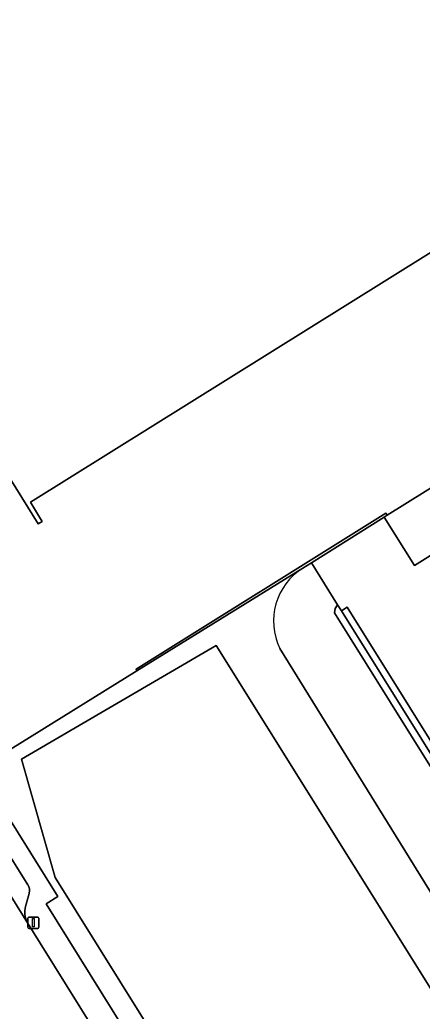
# Model space of a CAD drawing. Extents: x 158835 to 160077, y 386387 to 387778.
# Drawn here: x 158932.7 to 158968.2, y 387100.6 to 387188 of the extents above; entities that cross this region are included whole.
import ezdxf

# ---------------------------------------------------------------- set-up
doc = ezdxf.new("R2010")
doc.units = 0
for name, color, linetype in [('IMGEO_Berm_groen', 7, 'Continuous'), ('IMGEO_Erf', 7, 'Continuous'), ('IMGEO_Groenvoorziening', 7, 'Continuous'), ('IMGEO_Lichtmast', 7, 'Continuous'), ('IMGEO_Loofbos', 7, 'Continuous'), ('IMGEO_Muur', 7, 'Continuous'), ('IMGEO_Pand', 7, 'Continuous'), ('IMGEO_Parkeervlak_open', 7, 'Continuous'), ('IMGEO_Rijbaan_lokaal_open', 7, 'Continuous'), ('IMGEO_Voetpad_open', 7, 'Continuous')]:
    doc.layers.add(name, color=color, linetype=linetype)

msp = doc.modelspace()

# ---------------------------------------------------------------- linework, layer by layer
at = {"layer": 'IMGEO_Berm_groen'}
for points in [[(158957.695, 387139.682), (158943.049, 387130.619), (158929.027, 387121.934), (158936.058, 387110.692), (158935.05, 387110.059), (158951.535, 387083.576), (158973.014, 387049.261), (158991.378, 387019.907), (158992.373, 387020.542), (159000, 387008.329), (159001.006, 387006.718), (159000.003, 387006.093), (159000.26, 387005.681), (159027.026, 387022.211), (159027.528, 387024.712), (159027.668, 387025.411), (159025.306, 387025.996), (159023.818, 387026.516), (159022.541, 387027.103), (159019.843, 387029.184)], [(159019.843, 387029.184), (159018.499, 387031.002), (159000, 387060.908), (158955.666, 387132.58)]]:
    msp.add_lwpolyline(points, dxfattribs=at)
msp.add_lwpolyline([(158996.366, 387029.143), (158979.344, 387042.657), (158935.824, 387112.372), (158932.87, 387122.833), (158950.04, 387132.86), (159010.63, 387035.965)], close=True, dxfattribs=at)
msp.add_arc((158960.615, 387135.007), 5.512, 121.98907, 206.12227, dxfattribs=at)
at = {"layer": 'IMGEO_Erf'}
for points in [[(158959.482, 387221.903), (158987.617, 387176.814), (158987.268, 387176.592), (158987.029, 387176.974), (158986.214, 387178.273), (158933.643, 387145.486)], [(158929.027, 387121.934), (158943.049, 387130.619), (158942.973, 387130.749), (158965.025, 387144.512), (158965.137, 387144.334), (158985.487, 387157.015)], [(158933.643, 387145.486), (158934.45, 387144.174), (158934.686, 387143.791), (158934.33, 387143.572), (158929.065, 387152.035), (158927.842, 387151.275), (158928.122, 387150.825)], [(158977.859, 387146.343), (158967.538, 387139.895), (158964.869, 387144.167), (158958.448, 387140.153), (158960.736, 387136.433), (158961.086, 387135.905), (158961.603, 387136.219), (159000, 387074.738)]]:
    msp.add_lwpolyline(points, dxfattribs=at)
at = {"layer": 'IMGEO_Groenvoorziening'}
for points in [[(158960.495, 387135.729), (158960.527, 387136.12), (158960.736, 387136.433), (158958.448, 387140.153), (158957.695, 387139.682)], [(159025.228, 387034.343), (159000, 387074.738), (158961.603, 387136.219), (158961.086, 387135.905), (159000, 387073.604), (159024.743, 387033.99)], [(158955.666, 387132.58), (159000, 387060.908), (159018.499, 387031.002), (159019.843, 387029.184), (159022.541, 387027.103), (159023.818, 387026.516), (159025.306, 387025.996), (159027.668, 387025.411), (159028.716, 387030.633), (159028.207, 387030.778), (159027.543, 387031.025), (159026.904, 387031.33), (159026.295, 387031.69), (159025.72, 387032.104), (159025.184, 387032.568), (159024.692, 387033.078), (159024.248, 387033.629), (159000, 387072.462), (158960.495, 387135.729)]]:
    msp.add_lwpolyline(points, dxfattribs=at)
msp.add_lwpolyline([(159028.833, 387031.218), (159028.377, 387031.351), (159027.766, 387031.58), (159027.179, 387031.863), (159026.619, 387032.198), (159026.092, 387032.581), (159025.601, 387033.01), (159025.15, 387033.481), (159024.743, 387033.99), (159000, 387073.604), (158961.086, 387135.905), (158960.736, 387136.433), (158960.527, 387136.12), (158960.495, 387135.729), (159000, 387072.462), (159024.248, 387033.629), (159024.692, 387033.078), (159025.184, 387032.568), (159025.72, 387032.104), (159026.295, 387031.69), (159026.904, 387031.33), (159027.543, 387031.025), (159028.207, 387030.778), (159028.716, 387030.633)], close=True, dxfattribs=at)
msp.add_arc((158960.615, 387135.007), 5.512, 121.98907, 206.12227, dxfattribs=at)
at = {"layer": 'IMGEO_Lichtmast'}
for p, q in [((158933.413, 387107.991), (158933.413, 387108.791)), ((158933.413, 387108.791), (158933.413, 387107.991)), ((158933.513, 387108.891), (158934.303, 387108.891)), ((158934.303, 387108.891), (158933.513, 387108.891)), ((158934.403, 387108.791), (158934.403, 387107.991)), ((158934.403, 387107.991), (158934.403, 387108.791)), ((158934.303, 387107.891), (158933.513, 387107.891)), ((158933.513, 387107.891), (158934.303, 387107.891))]:
    msp.add_line(p, q, dxfattribs=at)
msp.add_lwpolyline([(158933.833, 387108.766), (158933.983, 387108.766), (158933.983, 387108.016), (158933.833, 387108.016), (158933.833, 387108.766)], dxfattribs=at)
for centre, start, end in [((158933.513, 387108.791), 90, 180), ((158933.513, 387108.791), 90, 180), ((158934.303, 387108.791), 0, 90), ((158934.303, 387108.791), 360, 90), ((158933.513, 387107.991), 180, 270), ((158933.513, 387107.991), 180, 270), ((158934.303, 387107.991), 270, 0), ((158934.303, 387107.991), 270, 0)]:
    msp.add_arc(centre, 0.1, start, end, dxfattribs=at)
at = {"layer": 'IMGEO_Loofbos'}
msp.add_lwpolyline([(159010.63, 387035.965), (158950.04, 387132.86), (158932.87, 387122.833), (158935.824, 387112.372), (158979.344, 387042.657), (158996.366, 387029.143)], close=True, dxfattribs=at)
at = {"layer": 'IMGEO_Muur'}
msp.add_lwpolyline([(158957.695, 387139.682), (158958.448, 387140.153), (158964.869, 387144.167), (158965.137, 387144.334), (158965.025, 387144.512), (158942.973, 387130.749), (158943.049, 387130.619)], close=True, dxfattribs=at)
at = {"layer": 'IMGEO_Pand'}
msp.add_lwpolyline([(158928.122, 387150.825), (158927.842, 387151.275), (158929.065, 387152.035), (158934.33, 387143.572), (158934.686, 387143.791), (158934.45, 387144.174), (158933.643, 387145.486), (158986.214, 387178.273), (158987.029, 387176.974), (158987.268, 387176.592), (158987.617, 387176.814), (158959.482, 387221.903)], dxfattribs=at)
msp.add_lwpolyline([(158987.083, 387152.074), (158988.138, 387152.727), (158985.487, 387157.015), (158965.137, 387144.334), (158964.869, 387144.167), (158967.538, 387139.895), (158977.859, 387146.343), (158981.181, 387141.027), (158984.993, 387143.409), (158985.078, 387143.273), (158990.465, 387146.603), (158990.381, 387146.739)], close=True, dxfattribs=at)
at = {"layer": 'IMGEO_Parkeervlak_open'}
msp.add_lwpolyline([(158927.901, 387117.198), (158933.404, 387108.389), (158933.346, 387108.496), (158933.278, 387108.651), (158933.224, 387108.81), (158933.184, 387108.975), (158933.159, 387109.142), (158933.149, 387109.31), (158933.154, 387109.479), (158933.174, 387109.647), (158933.209, 387109.812), (158933.531, 387110.985), (158933.551, 387111.065), (158933.565, 387111.147), (158933.571, 387111.23), (158933.569, 387111.313), (158933.56, 387111.395), (158933.544, 387111.477), (158933.52, 387111.556), (158933.49, 387111.633), (158933.453, 387111.707), (158933.431, 387111.744), (158928.625, 387119.374)], dxfattribs=at)
at = {"layer": 'IMGEO_Rijbaan_lokaal_open'}
msp.add_lwpolyline([(159011.779, 386982.906), (159002.289, 386998.063), (159001.095, 387000), (159000, 387001.776), (158998.475, 387004.249), (158998.375, 387004.408), (158995.995, 387008.197), (158993.076, 387012.845), (158988.942, 387019.482), (158982.764, 387029.342), (158971.881, 387046.799), (158960.937, 387064.249), (158949.621, 387082.338), (158933.404, 387108.389), (158927.901, 387117.198), (158925.709, 387120.64), (158923.498, 387124.134), (158919.187, 387130.948), (158917.391, 387133.787), (158916.68, 387134.958), (158886.717, 387183.056), (158886.632, 387183.229)], dxfattribs=at)
at = {"layer": 'IMGEO_Voetpad_open'}
for points in [[(158951.535, 387083.576), (158935.05, 387110.059), (158936.058, 387110.692), (158929.027, 387121.934)], [(158928.625, 387119.374), (158933.431, 387111.744), (158933.453, 387111.707), (158933.49, 387111.633), (158933.52, 387111.556), (158933.544, 387111.477), (158933.56, 387111.395), (158933.569, 387111.313), (158933.571, 387111.23), (158933.565, 387111.147), (158933.551, 387111.065), (158933.531, 387110.985), (158933.209, 387109.812), (158933.174, 387109.647), (158933.154, 387109.479), (158933.149, 387109.31), (158933.159, 387109.142), (158933.184, 387108.975), (158933.224, 387108.81), (158933.278, 387108.651), (158933.346, 387108.496), (158933.404, 387108.389), (158949.621, 387082.338)]]:
    msp.add_lwpolyline(points, dxfattribs=at)

doc.saveas('drawing.dxf')
